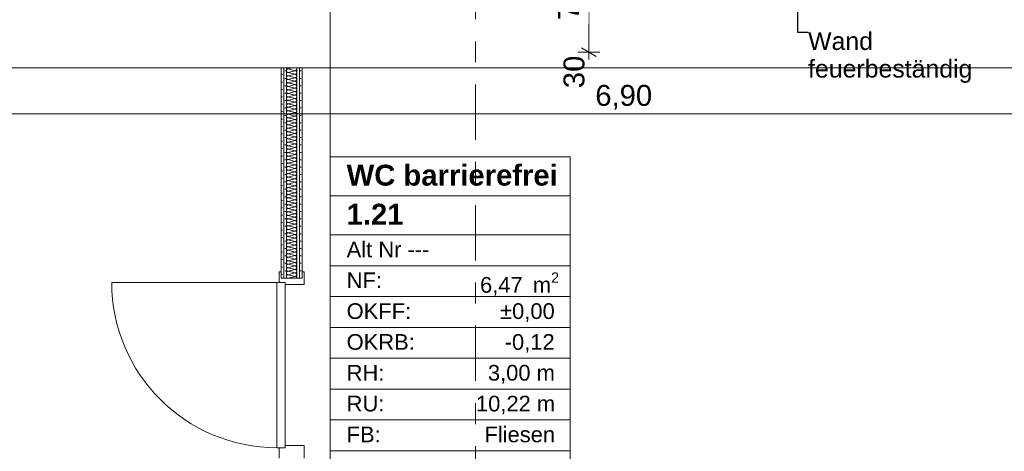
# Model space of a CAD drawing. Header units: metres. Extents: x -3.6 to 84.5, y -11 to 16.8.
# Tile 423 of 656: x 45.1 to 49.9, y -2.3 to -0.2. Entities that reach past the tile are written whole.
import ezdxf

# ---------------------------------------------------------------- set-up
doc = ezdxf.new("R2010")
doc.units = ezdxf.units.M
doc.header["$MEASUREMENT"] = 0
doc.linetypes.add('Strichlinie doppelt', pattern=[0.546806, 0.264583, -0.105833, 0.070556, -0.105833])
doc.linetypes.add('Wipeout_Contour', pattern=[1, 0, -1])
for name, color, linetype in [('152 - Bemaßung_ Beschriftung.Ausbau', 7, 'Continuous'), ('401 - Zone.Raum_ Raumbegrenzung_ Whg.', 7, 'Continuous'), ('451 - Universal.Achsen Raster', 7, 'Continuous'), ('605 - Struktur.Wand Innen', 7, 'Continuous')]:
    doc.layers.add(name, color=color, linetype=linetype)
doc.styles.add('ERSTELLTER_STIL_1', font='txt')
doc.styles.add('ERSTELLTER_STIL_2', font='txt')
doc.dimstyles.new('ERSTELLTER_STIL__1', dxfattribs={"dimtxt": 0.1, "dimasz": 0.0532, "dimexe": 0.18, "dimexo": 0.0625, "dimgap": 0, "dimtad": 1, "dimzin": 0, "dimdsep": 46, "dimtxsty": 'ERSTELLTER_STIL_2', "dimblk": 'ARROWHEAD_2', "dimblk1": 'ARROWHEAD_2', "dimblk2": 'ARROWHEAD_2', "dimcen": 0.09, "dimse1": 1, "dimse2": 1, "dimclrd": 7, "dimclre": 7, "dimclrt": 7, "dimazin": 0, "dimtfac": 1, "dimtdec": 4, "dimtmove": 0, "dimatfit": 3, "dimfxl": 1, "dimtolj": 1, "dimtzin": 0, "dimarcsym": 0})
doc.dimstyles.new('ERSTELLTER_STIL__3', dxfattribs={"dimtxt": 0.1, "dimasz": 0.0532, "dimexe": 0.18, "dimexo": 0.0625, "dimgap": 0, "dimtad": 1, "dimtih": 1, "dimtoh": 1, "dimzin": 0, "dimdsep": 46, "dimtxsty": 'ERSTELLTER_STIL_2', "dimblk": 'ARROWHEAD_2', "dimblk1": 'ARROWHEAD_2', "dimblk2": 'ARROWHEAD_2', "dimcen": 0.09, "dimse1": 1, "dimse2": 1, "dimclrd": 7, "dimclre": 7, "dimclrt": 7, "dimazin": 0, "dimtfac": 1, "dimtdec": 4, "dimtmove": 0, "dimatfit": 3, "dimfxl": 1, "dimtolj": 1, "dimtzin": 0, "dimarcsym": 0})
doc.dimstyles.new('ERSTELLTER_STIL__7', dxfattribs={"dimtxt": 0.18, "dimasz": 0.03648, "dimexe": 0.18, "dimexo": 0.0625, "dimgap": 0, "dimtad": 0, "dimtih": 1, "dimtoh": 1, "dimdec": 4, "dimzin": 0, "dimdsep": 46, "dimcen": 0.09, "dimadec": 0, "dimazin": 0, "dimtfac": 1, "dimtdec": 4, "dimtmove": 0, "dimatfit": 3, "dimldrblk": 'ARROWHEAD_11', "dimfxl": 1, "dimtolj": 1, "dimtzin": 0, "dimarcsym": 0})
pattern_1 = [(45, (0, 0), (-0.01767767, 0.01767767), [0, -0.025])]

# ---------------------------------------------------------------- blocks, each defined once
blk = doc.blocks.new('*X140')
at = {"layer": '605 - Struktur.Wand Innen', "color": 7, "linetype": 'Continuous', "lineweight": 5}
for p, q in [((46.4333, -0.45), (46.4533, -0.445)), ((46.4333, -0.45), (46.4667, -0.4583)), ((46.4333, -0.4667), (46.4667, -0.4583)), ((46.4333, -0.4667), (46.4667, -0.475)), ((46.4333, -0.4833), (46.4667, -0.475)), ((46.4333, -0.4833), (46.4667, -0.4917)), ((46.4333, -0.5), (46.4667, -0.4917)), ((46.4333, -0.5), (46.4667, -0.5083)), ((46.4333, -0.5167), (46.4667, -0.5083)), ((46.4333, -0.5167), (46.4667, -0.525)), ((46.4333, -0.5333), (46.4667, -0.525)), ((46.4333, -0.5333), (46.4667, -0.5417)), ((46.4333, -0.55), (46.4667, -0.5417)), ((46.4333, -0.55), (46.4667, -0.5583)), ((46.4333, -0.5667), (46.4667, -0.5583)), ((46.4333, -0.5667), (46.4667, -0.575)), ((46.4333, -0.5833), (46.4667, -0.575)), ((46.4333, -0.5833), (46.4667, -0.5917)), ((46.4333, -0.6), (46.4667, -0.5917)), ((46.4333, -0.6), (46.4667, -0.6083)), ((46.4333, -0.6167), (46.4667, -0.6083)), ((46.4333, -0.6167), (46.4667, -0.625)), ((46.4333, -0.6333), (46.4667, -0.625)), ((46.4333, -0.6333), (46.4667, -0.6417)), ((46.4333, -0.65), (46.4667, -0.6417)), ((46.4333, -0.65), (46.4667, -0.6583)), ((46.4333, -0.6667), (46.4667, -0.6583)), ((46.4333, -0.6667), (46.4667, -0.675)), ((46.4333, -0.6833), (46.4667, -0.675)), ((46.4333, -0.6833), (46.4667, -0.6917)), ((46.4333, -0.7), (46.4667, -0.6917)), ((46.4333, -0.7), (46.4667, -0.7083)), ((46.4333, -0.7167), (46.4667, -0.7083)), ((46.4333, -0.7167), (46.4667, -0.725)), ((46.4333, -0.7333), (46.4667, -0.725)), ((46.4333, -0.7333), (46.4667, -0.7417)), ((46.4333, -0.75), (46.4667, -0.7417)), ((46.4333, -0.75), (46.4667, -0.7583)), ((46.4333, -0.7667), (46.4667, -0.7583)), ((46.4333, -0.7667), (46.4667, -0.775)), ((46.4333, -0.7833), (46.4667, -0.775)), ((46.4333, -0.7833), (46.4667, -0.7917)), ((46.4333, -0.8), (46.4667, -0.7917)), ((46.4333, -0.8), (46.4667, -0.8083)), ((46.4333, -0.8167), (46.4667, -0.8083)), ((46.4333, -0.8167), (46.4667, -0.825)), ((46.4333, -0.8333), (46.4667, -0.825)), ((46.4333, -0.8333), (46.4667, -0.8417)), ((46.4333, -0.85), (46.4667, -0.8417)), ((46.4333, -0.85), (46.4667, -0.8583)), ((46.4333, -0.8667), (46.4667, -0.8583)), ((46.4333, -0.8667), (46.4667, -0.875)), ((46.4333, -0.8833), (46.4667, -0.875)), ((46.4333, -0.8833), (46.4667, -0.8917)), ((46.4333, -0.9), (46.4667, -0.8917)), ((46.4333, -0.9), (46.4667, -0.9083)), ((46.4333, -0.9167), (46.4667, -0.9083)), ((46.4333, -0.9167), (46.4667, -0.925)), ((46.4333, -0.9333), (46.4667, -0.925)), ((46.4333, -0.9333), (46.4667, -0.9417)), ((46.4333, -0.95), (46.4667, -0.9417)), ((46.4333, -0.95), (46.4667, -0.9583)), ((46.4333, -0.9667), (46.4667, -0.9583)), ((46.4333, -0.9667), (46.4667, -0.975)), ((46.4333, -0.9833), (46.4667, -0.975)), ((46.4333, -0.9833), (46.4667, -0.9917)), ((46.4333, -1), (46.4667, -0.9917)), ((46.4333, -1), (46.4667, -1.0083)), ((46.4333, -1.0167), (46.4667, -1.0083)), ((46.4333, -1.0167), (46.4667, -1.025)), ((46.4333, -1.0333), (46.4667, -1.025)), ((46.4333, -1.0333), (46.4667, -1.0417)), ((46.4333, -1.05), (46.4667, -1.0417)), ((46.4333, -1.05), (46.4667, -1.0583)), ((46.4333, -1.0667), (46.4667, -1.0583)), ((46.4333, -1.0667), (46.4667, -1.075)), ((46.4333, -1.0833), (46.4667, -1.075)), ((46.4333, -1.0833), (46.4667, -1.0917)), ((46.4333, -1.1), (46.4667, -1.0917)), ((46.4333, -1.1), (46.4667, -1.1083)), ((46.4333, -1.1167), (46.4667, -1.1083)), ((46.4333, -1.1167), (46.4667, -1.125)), ((46.4333, -1.1333), (46.4667, -1.125)), ((46.4333, -1.1333), (46.4667, -1.1417)), ((46.4333, -1.15), (46.4667, -1.1417)), ((46.4333, -1.15), (46.4667, -1.1583)), ((46.4333, -1.1667), (46.4667, -1.1583)), ((46.4333, -1.1667), (46.4667, -1.175)), ((46.4333, -1.1833), (46.4667, -1.175)), ((46.4333, -1.1833), (46.4667, -1.1917)), ((46.4333, -1.2), (46.4667, -1.1917)), ((46.4333, -1.2), (46.4667, -1.2083)), ((46.4333, -1.2167), (46.4667, -1.2083)), ((46.4333, -1.2167), (46.4667, -1.225)), ((46.4333, -1.2333), (46.4667, -1.225)), ((46.4333, -1.2333), (46.4667, -1.2417)), ((46.4333, -1.25), (46.4667, -1.2417)), ((46.4333, -1.25), (46.4667, -1.2583)), ((46.4333, -1.2667), (46.4667, -1.2583)), ((46.4333, -1.2667), (46.4667, -1.275)), ((46.4333, -1.2833), (46.4667, -1.275)), ((46.4333, -1.2833), (46.4667, -1.2917)), ((46.4333, -1.3), (46.4667, -1.2917)), ((46.4333, -1.3), (46.4667, -1.3083)), ((46.4333, -1.3167), (46.4667, -1.3083)), ((46.4333, -1.3167), (46.4667, -1.325)), ((46.4333, -1.3333), (46.4667, -1.325)), ((46.4333, -1.3333), (46.4667, -1.3417)), ((46.4333, -1.35), (46.4667, -1.3417)), ((46.4333, -1.35), (46.4667, -1.3583)), ((46.4333, -1.3667), (46.4667, -1.3583)), ((46.4333, -1.3667), (46.4667, -1.375)), ((46.4333, -1.3833), (46.4667, -1.375)), ((46.4333, -1.3833), (46.4667, -1.3917)), ((46.4333, -1.4), (46.4667, -1.3917)), ((46.4333, -1.4), (46.4667, -1.4083)), ((46.4333, -1.4167), (46.4667, -1.4083)), ((46.4333, -1.4167), (46.4667, -1.425)), ((46.4333, -1.4333), (46.4667, -1.425)), ((46.4333, -1.4333), (46.4667, -1.4417)), ((46.4333, -1.45), (46.4667, -1.4417))]:
    blk.add_line(p, q, dxfattribs=at)
for centre, start, end in [((46.4333, -0.4583), 90, 180), ((46.4333, -0.4583), 180, 270), ((46.4333, -0.475), 90, 180), ((46.4333, -0.4417), 203.5782, 270), ((46.4667, -0.45), 270, 0), ((46.4667, -0.4667), 0, 90), ((46.4667, -0.4667), 270, 0), ((46.4667, -0.45), 0, 36.8699), ((46.4333, -0.475), 180, 270), ((46.4333, -0.4917), 90, 180), ((46.4333, -0.4917), 180, 270), ((46.4333, -0.5083), 90, 180), ((46.4333, -0.5083), 180, 270), ((46.4333, -0.525), 90, 180), ((46.4667, -0.4833), 0, 90), ((46.4667, -0.4833), 270, 0), ((46.4667, -0.5), 0, 90), ((46.4667, -0.5), 270, 0), ((46.4667, -0.5167), 0, 90), ((46.4667, -0.5167), 270, 0), ((46.4333, -0.525), 180, 270), ((46.4333, -0.5417), 90, 180), ((46.4333, -0.5417), 180, 270), ((46.4333, -0.5583), 90, 180), ((46.4333, -0.5583), 180, 270), ((46.4667, -0.5333), 0, 90), ((46.4667, -0.5333), 270, 0), ((46.4667, -0.55), 0, 90), ((46.4667, -0.55), 270, 0), ((46.4667, -0.5667), 0, 90), ((46.4333, -0.575), 90, 180), ((46.4333, -0.575), 180, 270), ((46.4333, -0.5917), 90, 180), ((46.4333, -0.5917), 180, 270), ((46.4333, -0.6083), 90, 180), ((46.4333, -0.6083), 180, 270), ((46.4667, -0.5667), 270, 0), ((46.4667, -0.5833), 0, 90), ((46.4667, -0.5833), 270, 0), ((46.4667, -0.6), 0, 90), ((46.4667, -0.6), 270, 0), ((46.4667, -0.6167), 0, 90), ((46.4333, -0.625), 90, 180), ((46.4333, -0.625), 180, 270), ((46.4333, -0.6417), 90, 180), ((46.4333, -0.6417), 180, 270), ((46.4333, -0.6583), 90, 180), ((46.4333, -0.6583), 180, 270), ((46.4667, -0.6167), 270, 0), ((46.4667, -0.6333), 0, 90), ((46.4667, -0.6333), 270, 0), ((46.4667, -0.65), 0, 90), ((46.4667, -0.65), 270, 0), ((46.4667, -0.6667), 0, 90), ((46.4333, -0.675), 90, 180), ((46.4333, -0.675), 180, 270), ((46.4333, -0.6917), 90, 180), ((46.4333, -0.6917), 180, 270), ((46.4333, -0.7083), 90, 180), ((46.4667, -0.6667), 270, 0), ((46.4667, -0.6833), 0, 90), ((46.4667, -0.6833), 270, 0), ((46.4667, -0.7), 0, 90), ((46.4667, -0.7), 270, 0), ((46.4333, -0.7083), 180, 270), ((46.4333, -0.725), 90, 180), ((46.4333, -0.725), 180, 270), ((46.4333, -0.7417), 90, 180), ((46.4333, -0.7417), 180, 270), ((46.4333, -0.7583), 90, 180), ((46.4667, -0.7167), 0, 90), ((46.4667, -0.7167), 270, 0), ((46.4667, -0.7333), 0, 90), ((46.4667, -0.7333), 270, 0), ((46.4667, -0.75), 0, 90), ((46.4667, -0.75), 270, 0), ((46.4333, -0.7583), 180, 270), ((46.4333, -0.775), 90, 180), ((46.4333, -0.775), 180, 270), ((46.4333, -0.7917), 90, 180), ((46.4333, -0.7917), 180, 270), ((46.4333, -0.8083), 90, 180), ((46.4667, -0.7667), 0, 90), ((46.4667, -0.7667), 270, 0), ((46.4667, -0.7833), 0, 90), ((46.4667, -0.7833), 270, 0), ((46.4667, -0.8), 0, 90), ((46.4667, -0.8), 270, 0), ((46.4333, -0.8083), 180, 270), ((46.4333, -0.825), 90, 180), ((46.4333, -0.825), 180, 270), ((46.4333, -0.8417), 90, 180), ((46.4333, -0.8417), 180, 270), ((46.4667, -0.8167), 0, 90), ((46.4667, -0.8167), 270, 0), ((46.4667, -0.8333), 0, 90), ((46.4667, -0.8333), 270, 0), ((46.4667, -0.85), 0, 90), ((46.4333, -0.8583), 90, 180), ((46.4333, -0.8583), 180, 270), ((46.4333, -0.875), 90, 180), ((46.4333, -0.875), 180, 270), ((46.4333, -0.8917), 90, 180), ((46.4333, -0.8917), 180, 270), ((46.4667, -0.85), 270, 0), ((46.4667, -0.8667), 0, 90), ((46.4667, -0.8667), 270, 0), ((46.4667, -0.8833), 0, 90), ((46.4667, -0.8833), 270, 0), ((46.4667, -0.9), 0, 90), ((46.4333, -0.9083), 90, 180), ((46.4333, -0.9083), 180, 270), ((46.4333, -0.925), 90, 180), ((46.4333, -0.925), 180, 270), ((46.4333, -0.9417), 90, 180), ((46.4667, -0.9), 270, 0), ((46.4667, -0.9167), 0, 90), ((46.4667, -0.9167), 270, 0), ((46.4667, -0.9333), 0, 90), ((46.4667, -0.9333), 270, 0), ((46.4333, -0.9417), 180, 270), ((46.4333, -0.9583), 90, 180), ((46.4333, -0.9583), 180, 270), ((46.4333, -0.975), 90, 180), ((46.4333, -0.975), 180, 270), ((46.4333, -0.9917), 90, 180), ((46.4667, -0.95), 0, 90), ((46.4667, -0.95), 270, 0), ((46.4667, -0.9667), 0, 90), ((46.4667, -0.9667), 270, 0), ((46.4667, -0.9833), 0, 90), ((46.4667, -0.9833), 270, 0), ((46.4333, -0.9917), 180, 270), ((46.4333, -1.0083), 90, 180), ((46.4333, -1.0083), 180, 270), ((46.4333, -1.025), 90, 180), ((46.4333, -1.025), 180, 270), ((46.4333, -1.0417), 90, 180), ((46.4667, -1), 0, 90), ((46.4667, -1), 270, 0), ((46.4667, -1.0167), 0, 90), ((46.4667, -1.0167), 270, 0), ((46.4667, -1.0333), 0, 90), ((46.4667, -1.0333), 270, 0), ((46.4333, -1.0417), 180, 270), ((46.4333, -1.0583), 90, 180), ((46.4333, -1.0583), 180, 270), ((46.4333, -1.075), 90, 180), ((46.4333, -1.075), 180, 270), ((46.4667, -1.05), 0, 90), ((46.4667, -1.05), 270, 0), ((46.4667, -1.0667), 0, 90), ((46.4667, -1.0667), 270, 0), ((46.4667, -1.0833), 0, 90), ((46.4333, -1.0917), 90, 180), ((46.4333, -1.0917), 180, 270), ((46.4333, -1.1083), 90, 180), ((46.4333, -1.1083), 180, 270), ((46.4333, -1.125), 90, 180), ((46.4333, -1.125), 180, 270), ((46.4667, -1.0833), 270, 0), ((46.4667, -1.1), 0, 90), ((46.4667, -1.1), 270, 0), ((46.4667, -1.1167), 0, 90), ((46.4667, -1.1167), 270, 0), ((46.4667, -1.1333), 0, 90), ((46.4333, -1.1417), 90, 180), ((46.4333, -1.1417), 180, 270), ((46.4333, -1.1583), 90, 180), ((46.4333, -1.1583), 180, 270), ((46.4333, -1.175), 90, 180), ((46.4333, -1.175), 180, 270), ((46.4667, -1.1333), 270, 0), ((46.4667, -1.15), 0, 90), ((46.4667, -1.15), 270, 0), ((46.4667, -1.1667), 0, 90), ((46.4667, -1.1667), 270, 0), ((46.4667, -1.1833), 0, 90), ((46.4333, -1.1917), 90, 180), ((46.4333, -1.1917), 180, 270), ((46.4333, -1.2083), 90, 180), ((46.4333, -1.2083), 180, 270), ((46.4333, -1.225), 90, 180), ((46.4667, -1.1833), 270, 0), ((46.4667, -1.2), 0, 90), ((46.4667, -1.2), 270, 0), ((46.4667, -1.2167), 0, 90), ((46.4667, -1.2167), 270, 0), ((46.4333, -1.225), 180, 270), ((46.4333, -1.2417), 90, 180), ((46.4333, -1.2417), 180, 270), ((46.4333, -1.2583), 90, 180), ((46.4333, -1.2583), 180, 270), ((46.4333, -1.275), 90, 180), ((46.4667, -1.2333), 0, 90), ((46.4667, -1.2333), 270, 0), ((46.4667, -1.25), 0, 90), ((46.4667, -1.25), 270, 0), ((46.4667, -1.2667), 0, 90), ((46.4667, -1.2667), 270, 0), ((46.4333, -1.275), 180, 270), ((46.4333, -1.2917), 90, 180), ((46.4333, -1.2917), 180, 270), ((46.4333, -1.3083), 90, 180), ((46.4333, -1.3083), 180, 270), ((46.4333, -1.325), 90, 180), ((46.4667, -1.2833), 0, 90), ((46.4667, -1.2833), 270, 0), ((46.4667, -1.3), 0, 90), ((46.4667, -1.3), 270, 0), ((46.4667, -1.3167), 0, 90), ((46.4667, -1.3167), 270, 0), ((46.4333, -1.325), 180, 270), ((46.4333, -1.3417), 90, 180), ((46.4333, -1.3417), 180, 270), ((46.4333, -1.3583), 90, 180), ((46.4333, -1.3583), 180, 270), ((46.4667, -1.3333), 0, 90), ((46.4667, -1.3333), 270, 0), ((46.4667, -1.35), 0, 90), ((46.4667, -1.35), 270, 0), ((46.4667, -1.3667), 0, 90), ((46.4333, -1.375), 90, 180), ((46.4333, -1.375), 180, 270), ((46.4333, -1.3917), 90, 180), ((46.4333, -1.3917), 180, 270), ((46.4333, -1.4083), 90, 180), ((46.4333, -1.4083), 180, 270), ((46.4667, -1.3667), 270, 0), ((46.4667, -1.3833), 0, 90), ((46.4667, -1.3833), 270, 0), ((46.4667, -1.4), 0, 90), ((46.4667, -1.4), 270, 0), ((46.4667, -1.4167), 0, 90), ((46.4333, -1.425), 90, 180), ((46.4333, -1.425), 180, 270), ((46.4333, -1.4417), 90, 180), ((46.4333, -1.4417), 180, 270), ((46.4667, -1.4167), 270, 0), ((46.4667, -1.4333), 0, 90), ((46.4667, -1.4333), 270, 0), ((46.4667, -1.45), 0, 90)]:
    blk.add_arc(centre, 0.00833, start, end, dxfattribs=at)
blk = doc.blocks.new('*D295')
at = {"layer": '152 - Bemaßung_ Beschriftung.Ausbau', "color": 7, "linetype": 'Continuous', "lineweight": 5}
for p, q in [((44.79, -9.1375), (44.79, -9.0325)), ((44.54, -9.085), (44.79, -9.085)), ((44.8102, -9.05), (44.7698, -9.12)), ((44.79, -9.085), (47.29, -9.085)), ((47.3102, -9.05), (47.2698, -9.12))]:
    blk.add_line(p, q, dxfattribs=at)
at = {"layer": '152 - Bemaßung_ Beschriftung.Ausbau', "color": 7, "lineweight": 5, "char_height": 0.1, "attachment_point": 7, "style": 'ERSTELLTER_STIL_2'}
for s, insert in [('\\A1;{\\pql;\\fArial|b0|i0|c0|p38;2,50}', (45.8311, -9.065)), ('\\A1;{\\pql;\\fArial|b0|i0|c0|p38;15}', (47.118, -9.065))]:
    blk.add_mtext(s, dxfattribs=dict(at, insert=insert))
blk = doc.blocks.new('ARROWHEAD_2')
at = {"color": 0, "linetype": 'Continuous', "lineweight": 0}
for p, q in [((0, 0), (-1, 0)), ((-0.378, -0.655), (0.378, 0.655))]:
    blk.add_line(p, q, dxfattribs=at)
blk = doc.blocks.new('*D296')
at = {"layer": '152 - Bemaßung_ Beschriftung.Ausbau', "color": 7, "linetype": 'Continuous', "lineweight": 5}
for p, q in [((47.29, -9.1375), (47.29, -9.0325)), ((44.79, -9.085), (47.29, -9.085)), ((47.3102, -9.05), (47.2698, -9.12)), ((47.29, -9.085), (47.44, -9.085)), ((47.4602, -9.05), (47.4198, -9.12))]:
    blk.add_line(p, q, dxfattribs=at)
blk = doc.blocks.new('*D297')
at = {"layer": '152 - Bemaßung_ Beschriftung.Ausbau', "color": 7, "linetype": 'Continuous', "lineweight": 5}
for p, q in [((47.44, -9.1375), (47.44, -9.0325)), ((47.29, -9.085), (47.44, -9.085)), ((47.4602, -9.05), (47.4198, -9.12)), ((47.44, -9.085), (62.035, -9.085)), ((62.0552, -9.05), (62.0148, -9.12))]:
    blk.add_line(p, q, dxfattribs=at)
at = {"layer": '152 - Bemaßung_ Beschriftung.Ausbau', "color": 7, "lineweight": 5, "insert": (54.5415, -9.0844), "char_height": 0.1, "attachment_point": 7, "style": 'ERSTELLTER_STIL_2'}
blk.add_mtext('\\A1;{\\pql;\\fArial|b0|i0|c0|p38;14,59\\fArial|b0|i0|c0|p38;\\A1{\\H.66x;\\S5^  ;}}', dxfattribs=at)
blk = doc.blocks.new('*D298')
at = {"layer": '152 - Bemaßung_ Beschriftung.Ausbau', "color": 7, "linetype": 'Continuous', "lineweight": 5}
for p, q in [((62.035, -9.1375), (62.035, -9.0325)), ((47.44, -9.085), (62.035, -9.085)), ((62.0552, -9.05), (62.0148, -9.12)), ((62.035, -9.085), (62.275, -9.085)), ((62.2952, -9.05), (62.2548, -9.12))]:
    blk.add_line(p, q, dxfattribs=at)
at = {"layer": '152 - Bemaßung_ Beschriftung.Ausbau', "color": 7, "lineweight": 5, "insert": (62.0791, -9.065), "char_height": 0.1, "attachment_point": 7, "style": 'ERSTELLTER_STIL_2'}
blk.add_mtext('\\A1;{\\pql;\\fArial|b0|i0|c0|p38;24}', dxfattribs=at)
blk = doc.blocks.new('*D518')
at = {"layer": '152 - Bemaßung_ Beschriftung.Ausbau', "color": 7, "linetype": 'Continuous', "lineweight": 5}
for p, q in [((43.9002, -9.55), (43.8598, -9.62)), ((43.88, -9.6375), (43.88, -9.5325)), ((47.2002, -9.55), (47.1598, -9.62)), ((43.58, -9.585), (43.88, -9.585)), ((43.88, -9.585), (47.18, -9.585))]:
    blk.add_line(p, q, dxfattribs=at)
at = {"layer": '152 - Bemaßung_ Beschriftung.Ausbau', "color": 7, "lineweight": 5, "insert": (45.397, -9.565), "char_height": 0.1, "attachment_point": 7, "style": 'ERSTELLTER_STIL_2'}
blk.add_mtext('\\A1;{\\pql;\\fArial|b0|i0|c0|p38;3,30}', dxfattribs=at)
blk = doc.blocks.new('*D519')
at = {"layer": '152 - Bemaßung_ Beschriftung.Ausbau', "color": 7, "linetype": 'Continuous', "lineweight": 5}
for p, q in [((47.2002, -9.55), (47.1598, -9.62)), ((47.18, -9.6375), (47.18, -9.5325)), ((47.5002, -9.55), (47.4598, -9.62)), ((43.88, -9.585), (47.18, -9.585)), ((47.18, -9.585), (47.48, -9.585))]:
    blk.add_line(p, q, dxfattribs=at)
at = {"layer": '152 - Bemaßung_ Beschriftung.Ausbau', "color": 7, "lineweight": 5, "insert": (47.2541, -9.565), "char_height": 0.1, "attachment_point": 7, "style": 'ERSTELLTER_STIL_2'}
blk.add_mtext('\\A1;{\\pql;\\fArial|b0|i0|c0|p38;30}', dxfattribs=at)
blk = doc.blocks.new('*D520')
at = {"layer": '152 - Bemaßung_ Beschriftung.Ausbau', "color": 7, "linetype": 'Continuous', "lineweight": 5}
for p, q in [((47.5002, -9.55), (47.4598, -9.62)), ((47.48, -9.6375), (47.48, -9.5325)), ((50.8002, -9.55), (50.7598, -9.62)), ((47.18, -9.585), (47.48, -9.585)), ((47.48, -9.585), (50.78, -9.585))]:
    blk.add_line(p, q, dxfattribs=at)
at = {"layer": '152 - Bemaßung_ Beschriftung.Ausbau', "color": 7, "lineweight": 5, "insert": (48.997, -9.565), "char_height": 0.1, "attachment_point": 7, "style": 'ERSTELLTER_STIL_2'}
blk.add_mtext('\\A1;{\\pql;\\fArial|b0|i0|c0|p38;3,30}', dxfattribs=at)
blk = doc.blocks.new('*D521')
at = {"layer": '152 - Bemaßung_ Beschriftung.Ausbau', "color": 7, "linetype": 'Continuous', "lineweight": 5}
for p, q in [((50.8002, -9.55), (50.7598, -9.62)), ((50.78, -9.6375), (50.78, -9.5325)), ((51.1002, -9.55), (51.0598, -9.62)), ((47.48, -9.585), (50.78, -9.585)), ((50.78, -9.585), (51.08, -9.585))]:
    blk.add_line(p, q, dxfattribs=at)
at = {"layer": '152 - Bemaßung_ Beschriftung.Ausbau', "color": 7, "lineweight": 5, "insert": (50.8541, -9.565), "char_height": 0.1, "attachment_point": 7, "style": 'ERSTELLTER_STIL_2'}
blk.add_mtext('\\A1;{\\pql;\\fArial|b0|i0|c0|p38;30}', dxfattribs=at)
blk = doc.blocks.new('*D566')
at = {"layer": '152 - Bemaßung_ Beschriftung.Ausbau', "color": 7, "linetype": 'Continuous', "lineweight": 5}
for p, q in [((47.9239, -0.07), (47.8189, -0.07)), ((47.8364, -0.0498), (47.9064, -0.0902)), ((47.8714, -0.37), (47.8714, -0.07)), ((47.9239, -0.37), (47.8189, -0.37)), ((47.8364, -0.3498), (47.9064, -0.3902)), ((47.8714, -0.4042), (47.8714, -0.37))]:
    blk.add_line(p, q, dxfattribs=at)
at = {"layer": '152 - Bemaßung_ Beschriftung.Ausbau', "color": 7, "lineweight": 5, "insert": (47.8514, -0.542), "char_height": 0.1, "attachment_point": 7, "rotation": 90, "style": 'ERSTELLTER_STIL_2'}
blk.add_mtext('\\A1;{\\pql;\\fArial|b0|i0|c0|p38;30}', dxfattribs=at)
at = {"color": 254, "linetype": 'Wipeout_Contour', "lineweight": 0, "ltscale": 191.217261}
blk.add_wipeout([(47.8701, -0.235), (47.8701, -0.0715), (47.7326, -0.0715), (47.7326, -0.235)], dxfattribs=at).dxf.layer = '152 - Bemaßung_ Beschriftung.Ausbau'
at = {"layer": '152 - Bemaßung_ Beschriftung.Ausbau', "color": 7, "lineweight": 5, "insert": (47.8525, -0.2162), "char_height": 0.1, "attachment_point": 7, "rotation": 90, "style": 'ERSTELLTER_STIL_2'}
blk.add_mtext('\\A1;{\\pql;\\fArial|b0|i0|c0|p38;7\\fArial|b0|i0|c0|p38;\\A1{\\H.66x;\\S5^  ;}}', dxfattribs=at)
blk = doc.blocks.new('*D637')
at = {"layer": '152 - Bemaßung_ Beschriftung.Ausbau', "color": 7, "linetype": 'Continuous', "lineweight": 5}
for p, q in [((44.6052, -0.63), (44.5648, -0.7)), ((44.585, -0.7175), (44.585, -0.6125)), ((51.5052, -0.63), (51.4648, -0.7)), ((51.485, -0.7175), (51.485, -0.6125)), ((44.585, -0.665), (51.485, -0.665))]:
    blk.add_line(p, q, dxfattribs=at)
at = {"layer": '152 - Bemaßung_ Beschriftung.Ausbau', "color": 7, "lineweight": 5, "insert": (47.902, -0.645), "char_height": 0.1, "attachment_point": 7, "style": 'ERSTELLTER_STIL_2'}
blk.add_mtext('\\A1;{\\pql;\\fArial|b0|i0|c0|p38;6,90}', dxfattribs=at)
blk = doc.blocks.new('*D644')
at = {"layer": '152 - Bemaßung_ Beschriftung.Ausbau', "color": 7, "linetype": 'Continuous', "lineweight": 5}
for p, q in [((-0.165, -10.6375), (-0.165, -10.5325)), ((62.425, -10.6375), (62.425, -10.5325)), ((-0.1992, -10.585), (-0.165, -10.585)), ((-0.1448, -10.55), (-0.1852, -10.62)), ((-0.165, -10.585), (62.425, -10.585)), ((62.4048, -10.62), (62.4452, -10.55)), ((62.425, -10.585), (62.4593, -10.585))]:
    blk.add_line(p, q, dxfattribs=at)
at = {"layer": '152 - Bemaßung_ Beschriftung.Ausbau', "color": 7, "lineweight": 5, "insert": (30.959, -10.565), "char_height": 0.1, "attachment_point": 7, "style": 'ERSTELLTER_STIL_2'}
blk.add_mtext('\\A1;{\\pql;\\fArial|b0|i0|c0|p38;62,59}', dxfattribs=at)
blk = doc.blocks.new('ARROWHEAD_11')
at = {"color": 0, "linetype": 'Continuous', "lineweight": 0}
blk.add_line((0, 0), (-1, 0), dxfattribs=at)
at = {"color": 0, "linetype": 'Continuous', "lineweight": 0, "const_width": 0.25, "flags": 128}
blk.add_lwpolyline([(-0.125, 0, 1), (0.125, 0, 1)], format="xyb", close=True, dxfattribs=at)

msp = doc.modelspace()

# ---------------------------------------------------------------- hatches: boundary and pattern name
at = {"layer": '605 - Struktur.Wand Innen', "linetype": 'Continuous', "lineweight": 0, "true_color": 0x000000}
h = msp.add_hatch(dxfattribs=at)
h.set_pattern_fill('Gips_0001', color=18, style=0, pattern_type=2)
h.set_pattern_definition(pattern_1)
h.paths.add_polyline_path([(46.4, -0.445), (46.4, -1.45), (46.4125, -1.45), (46.4125, -0.445)])
h = msp.add_hatch(dxfattribs=at)
h.set_pattern_fill('Gips_0001', color=18, style=0, pattern_type=2)
h.set_pattern_definition(pattern_1)
h.paths.add_polyline_path([(46.425, -0.445), (46.4125, -0.445), (46.4125, -1.45), (46.425, -1.45)])
h = msp.add_hatch(dxfattribs=at)
h.set_pattern_fill('Gips_0001', color=18, style=0, pattern_type=2)
h.set_pattern_definition(pattern_1)
h.paths.add_polyline_path([(46.475, -0.445), (46.475, -1.45), (46.4875, -1.45), (46.4875, -0.445)])
h = msp.add_hatch(dxfattribs=at)
h.set_pattern_fill('Gips_0001', color=18, style=0, pattern_type=2)
h.set_pattern_definition(pattern_1)
h.paths.add_polyline_path([(46.4875, -0.445), (46.4875, -1.45), (46.5, -1.45), (46.5, -0.445)])

# ---------------------------------------------------------------- linework, layer by layer
at = {"layer": '401 - Zone.Raum_ Raumbegrenzung_ Whg.', "color": 7, "linetype": 'Continuous', "lineweight": 9}
for p, q in [((46.6347, -0.87), (46.6347, 1.099)), ((47.7811, -0.87), (46.6347, -0.87)), ((46.6347, -0.87), (46.6347, -2.5691)), ((46.6347, -0.87), (47.7811, -0.87)), ((46.6347, -1.0566), (46.6347, -0.87)), ((47.7811, -2.5691), (47.7811, -0.87)), ((47.7811, -0.87), (47.7811, -1.0566)), ((47.7811, -1.0566), (46.6347, -1.0566)), ((46.6347, -1.0566), (47.7811, -1.0566)), ((46.6347, -1.2433), (46.6347, -1.0566)), ((47.7811, -1.0566), (47.7811, -1.2433)), ((47.7811, -1.2433), (46.6347, -1.2433)), ((46.6347, -1.2433), (47.7811, -1.2433)), ((46.6347, -1.3906), (46.6347, -1.2433)), ((47.7811, -1.2433), (47.7811, -1.3906)), ((47.7811, -1.3906), (46.6347, -1.3906)), ((46.6347, -1.3906), (47.7811, -1.3906)), ((46.6347, -1.5379), (46.6347, -1.3906)), ((47.7811, -1.3906), (47.7811, -1.5379)), ((47.7811, -1.5379), (46.6347, -1.5379)), ((46.6347, -1.5379), (47.7811, -1.5379)), ((46.6347, -1.6852), (46.6347, -1.5379)), ((47.7811, -1.5379), (47.7811, -1.6852)), ((47.7811, -1.6852), (46.6347, -1.6852)), ((46.6347, -1.6852), (47.7811, -1.6852)), ((46.6347, -1.8325), (46.6347, -1.6852)), ((47.7811, -1.6852), (47.7811, -1.8325)), ((47.7811, -1.8325), (46.6347, -1.8325)), ((46.6347, -1.8325), (47.7811, -1.8325)), ((46.6347, -1.9799), (46.6347, -1.8325)), ((47.7811, -1.8325), (47.7811, -1.9799)), ((47.7811, -1.9799), (46.6347, -1.9799)), ((46.6347, -1.9799), (47.7811, -1.9799)), ((46.6347, -2.1272), (46.6347, -1.9799)), ((47.7811, -1.9799), (47.7811, -2.1272)), ((47.7811, -2.1272), (46.6347, -2.1272)), ((46.6347, -2.1272), (47.7811, -2.1272)), ((46.6347, -2.2745), (46.6347, -2.1272)), ((47.7811, -2.1272), (47.7811, -2.2745)), ((47.7811, -2.2745), (46.6347, -2.2745)), ((46.6347, -2.2745), (47.7811, -2.2745)), ((46.6347, -2.4218), (46.6347, -2.2745)), ((47.7811, -2.2745), (47.7811, -2.4218))]:
    msp.add_line(p, q, dxfattribs=at)
at = {"layer": '451 - Universal.Achsen Raster', "color": 160, "linetype": 'Strichlinie doppelt', "lineweight": 9, "true_color": 0x3232ff}
msp.add_line((47.33, -10.585), (47.33, 16.355), dxfattribs=at)
at = {"layer": '605 - Struktur.Wand Innen', "color": 7, "linetype": 'Continuous', "lineweight": 5}
for p, q in [((46.4125, -0.445), (46.4125, -1.45)), ((46.425, -0.445), (46.425, -1.45)), ((46.475, -1.45), (46.475, -0.445)), ((46.4875, -1.45), (46.4875, -0.445)), ((46.4, -1.45), (46.4125, -1.45)), ((46.4, -1.45), (46.4125, -1.45)), ((46.4, -1.45), (46.4125, -1.45)), ((46.4125, -1.45), (46.425, -1.45)), ((46.4125, -1.45), (46.425, -1.45)), ((46.4125, -1.45), (46.425, -1.45)), ((46.425, -1.45), (46.475, -1.45)), ((46.425, -1.45), (46.475, -1.45)), ((46.425, -1.45), (46.475, -1.45)), ((46.475, -1.45), (46.4875, -1.45)), ((46.475, -1.45), (46.4875, -1.45)), ((46.475, -1.45), (46.4875, -1.45)), ((46.4875, -1.45), (46.5, -1.45)), ((46.4875, -1.45), (46.5, -1.45)), ((46.4875, -1.45), (46.5, -1.45))]:
    msp.add_line(p, q, dxfattribs=at)
at = {"layer": '605 - Struktur.Wand Innen', "color": 7, "linetype": 'Continuous', "lineweight": 13}
for p, q in [((46.39, -1.47), (46.39, -1.42)), ((46.39, -1.42), (46.4, -1.42)), ((46.4, -1.42), (46.4, -1.45)), ((46.4, -1.45), (46.5, -1.45)), ((46.5, -1.45), (46.5, -1.42)), ((46.5, -1.42), (46.51, -1.42)), ((46.51, -1.42), (46.51, -1.48)), ((46.38, -1.47), (45.59, -1.47)), ((46.42, -1.47), (46.38, -1.47)), ((46.38, -1.47), (46.38, -2.26)), ((46.42, -1.47), (46.39, -1.47)), ((46.42, -1.48), (46.42, -1.47)), ((46.42, -2.26), (46.42, -1.47)), ((46.51, -1.48), (46.42, -1.48)), ((46.51, -2.25), (46.42, -2.25)), ((46.42, -2.25), (46.42, -2.26)), ((46.51, -2.31), (46.51, -2.25)), ((46.38, -2.26), (46.42, -2.26)), ((46.42, -2.26), (46.39, -2.26)), ((46.39, -2.26), (46.39, -2.31))]:
    msp.add_line(p, q, dxfattribs=at)
at = {"layer": '605 - Struktur.Wand Innen', "color": 7, "linetype": 'Continuous', "lineweight": 18, "flags": 128}
msp.add_lwpolyline([(44.61, -0.445), (51.48, -0.445)], dxfattribs=at)
at = {"layer": '605 - Struktur.Wand Innen', "color": 7, "linetype": 'Continuous', "lineweight": 5, "flags": 128}
for points in [[(46.5, -0.445), (46.4, -0.445)], [(46.4, -0.445), (46.4, -1.45)], [(46.5, -1.45), (46.5, -0.445)]]:
    msp.add_lwpolyline(points, dxfattribs=at)
at = {"layer": '605 - Struktur.Wand Innen', "color": 7, "linetype": 'Continuous', "lineweight": 9}
msp.add_arc((46.38, -1.47), 0.79, 180, 270, dxfattribs=at)

# ---------------------------------------------------------------- block references
at = {"layer": '605 - Struktur.Wand Innen', "color": 7, "lineweight": 18}
msp.add_blockref('*X140', (0, 0), dxfattribs=at)

# ---------------------------------------------------------------- texts
at = {"layer": '152 - Bemaßung_ Beschriftung.Ausbau', "color": 7, "linetype": 'Continuous', "lineweight": 9, "insert": (48.9194, -0.2743), "char_height": 0.085, "attachment_point": 1, "line_spacing_factor": 0.930574, "style": 'ERSTELLTER_STIL_2'}
msp.add_mtext('\\A1;{\\pql;\\fArial|b0|i0|c0|p38;Wand\\P\\pql;\\fArial|b0|i0|c0|p38;feuerbeständig}', dxfattribs=at)
at = {"layer": '401 - Zone.Raum_ Raumbegrenzung_ Whg.', "color": 7, "lineweight": 9, "attachment_point": 1}
for s, insert, char_height, style in [('\\A1;{\\pqj;\\pt0;\\fArial|b1|i0|c0|p38;}', (47.7025, -0.8848), 0.1, 'ERSTELLTER_STIL_1'), ('\\A1;{\\pqj;\\pt0;\\fArial|b1|i0|c0|p38;WC barrierefrei}', (46.7132, -0.9076), 0.1, 'ERSTELLTER_STIL_1'), ('\\A1;{\\pqj;\\pt0;\\fArial|b1|i0|c0|p38;}', (47.7025, -1.0714), 0.1, 'ERSTELLTER_STIL_1'), ('\\A1;{\\pql;\\pt0;\\fArial|b1|i0|c0|p38;1.21}', (46.7132, -1.0942), 0.1, 'ERSTELLTER_STIL_1'), ('\\A1;{\\pqj;\\pt0;\\fArial|b0|i0|c0|p38;Alt Nr ---}', (46.7132, -1.2751), 0.075, 'ERSTELLTER_STIL_2'), ('\\A1;{\\pqj;\\pt0;\\fArial|b0|i0|c0|p38;}', (47.7025, -1.258), 0.075, 'ERSTELLTER_STIL_2'), ('\\A1;{\\pqj;\\pt0;\\fArial|b0|i0|c0|p38;NF: }', (46.7132, -1.4225), 0.075, 'ERSTELLTER_STIL_2'), ('\\A1;{\\pql;\\pt0,0.05;\\fArial|b0|i0|c0|p38;6,47\\fArial|b0|i0|c0|p38;\\A1{\\H.66x;\\S^  ;}\\fArial|b0|i0|c0|p38; m\\fArial|b0|i0|c0|p38;\\A1{\\H.66x;\\S2^  ;}}', (47.3509, -1.4225), 0.075, 'ERSTELLTER_STIL_2'), ('\\A1;{\\pqj;\\pt0;\\fArial|b0|i0|c0|p38;OKFF: }', (46.7132, -1.5698), 0.075, 'ERSTELLTER_STIL_2'), ('\\A1;{\\pqj;\\pt0;\\fArial|b0|i0|c0|p38;±0,00}', (47.4467, -1.5698), 0.075, 'ERSTELLTER_STIL_2'), ('\\A1;{\\pqj;\\pt0;\\fArial|b0|i0|c0|p38;OKRB: }', (46.7132, -1.7171), 0.075, 'ERSTELLTER_STIL_2'), ('\\A1;{\\pqj;\\pt0;\\fArial|b0|i0|c0|p38;-0,12}', (47.4687, -1.7171), 0.075, 'ERSTELLTER_STIL_2'), ('\\A1;{\\pqj;\\pt0;\\fArial|b0|i0|c0|p38;RH: }', (46.7132, -1.8644), 0.075, 'ERSTELLTER_STIL_2'), ('\\A1;{\\pqj;\\pt0;\\fArial|b0|i0|c0|p38;3,00 m}', (47.3885, -1.8644), 0.075, 'ERSTELLTER_STIL_2'), ('\\A1;{\\pqj;\\pt0;\\fArial|b0|i0|c0|p38;RU: }', (46.7132, -2.0117), 0.075, 'ERSTELLTER_STIL_2'), ('\\A1;{\\pqj;\\pt0;\\fArial|b0|i0|c0|p38;10,22 m}', (47.3315, -2.0117), 0.075, 'ERSTELLTER_STIL_2'), ('\\A1;{\\pqj;\\pt0;\\fArial|b0|i0|c0|p38;FB: }', (46.7132, -2.1591), 0.075, 'ERSTELLTER_STIL_2'), ('\\A1;{\\pqj;\\pt0;\\fArial|b0|i0|c0|p38;Fliesen}', (47.372, -2.1591), 0.075, 'ERSTELLTER_STIL_2')]:
    msp.add_mtext(s, dxfattribs=dict(at, insert=insert, char_height=char_height, style=style))

# ---------------------------------------------------------------- dimensions: what is measured, and where the dimension line sits
at = {"layer": '152 - Bemaßung_ Beschriftung.Ausbau', "color": 7, "linetype": 'Continuous', "lineweight": 5}
for base, p1, p2, picture, middle in [((62.03503, -9.085), (47.43999, 2.93566), (62.03503, 5.5375), '*D297', (54.84455, -9.015)), ((62.275, -9.085), (62.035, 5.5375), (62.275, 5.5375), '*D298', (62.1554, -9.015)), ((47.29, -9.085), (44.79, 1.5575), (47.29, 2.9357), '*D295', (45.961, -9.015)), ((47.44, -9.085), (47.29, 2.9357), (47.44, 2.9357), '*D296', (47.1942, -9.015)), ((47.18, -9.585), (43.88, 0.7), (47.18, 0.7), '*D518', (45.5268, -9.515)), ((47.48, -9.585), (47.18, 0.7), (47.48, 0.7), '*D519', (47.3303, -9.515)), ((50.78, -9.585), (47.48, 0.7), (50.78, 0.7), '*D520', (49.1268, -9.515)), ((51.08, -9.585), (50.78, 0.7), (51.08, 0.7), '*D521', (50.9303, -9.515))]:
    dim = msp.add_linear_dim(base=base, p1=p1, p2=p2, dimstyle='ERSTELLTER_STIL__3', dxfattribs=at)
    dim.commit()
    dim.dimension.update_dxf_attribs({"geometry": picture, "text_midpoint": middle, "dimtype": 160})

# ---------------------------------------------------------------- leaders
at = {"layer": '152 - Bemaßung_ Beschriftung.Ausbau', "color": 7, "linetype": 'Continuous', "lineweight": 9, "annotation_type": 0, "has_hookline": 1, "hookline_direction": 0, "text_width": 0.7758}
msp.add_leader([(48.8694, 0.1084), (48.8694, -0.2743), (48.9194, -0.2743)], dimstyle='ERSTELLTER_STIL__7', dxfattribs=at)

# ---------------------------------------------------------------- next in the draw order: dimensions: what is measured, and where the dimension line sits
at = {"layer": '152 - Bemaßung_ Beschriftung.Ausbau', "color": 7, "linetype": 'Continuous', "lineweight": 5}
dim = msp.add_linear_dim(base=(47.8714, -0.07), p1=(44.585, -0.37), p2=(44.585, -0.07), angle=90, dimstyle='ERSTELLTER_STIL__1', dxfattribs=at)
dim.commit()
dim.dimension.update_dxf_attribs({"geometry": '*D566', "text_midpoint": (47.8014, -0.4658), "dimtype": 160, "text_rotation": 90})

# ---------------------------------------------------------------- next in the draw order: dimensions: what is measured, and where the dimension line sits
for base, p1, p2, picture, middle in [((62.425, -10.585), (-0.165, -0.145), (62.425, 5.1), '*D644', (31.127, -10.515)), ((51.485, -0.665), (44.585, -0.37), (51.485, -0.37), '*D637', (48.0319, -0.595))]:
    dim = msp.add_linear_dim(base=base, p1=p1, p2=p2, dimstyle='ERSTELLTER_STIL__3', dxfattribs=at)
    dim.commit()
    dim.dimension.update_dxf_attribs({"geometry": picture, "text_midpoint": middle, "dimtype": 160})

doc.saveas('drawing.dxf')
